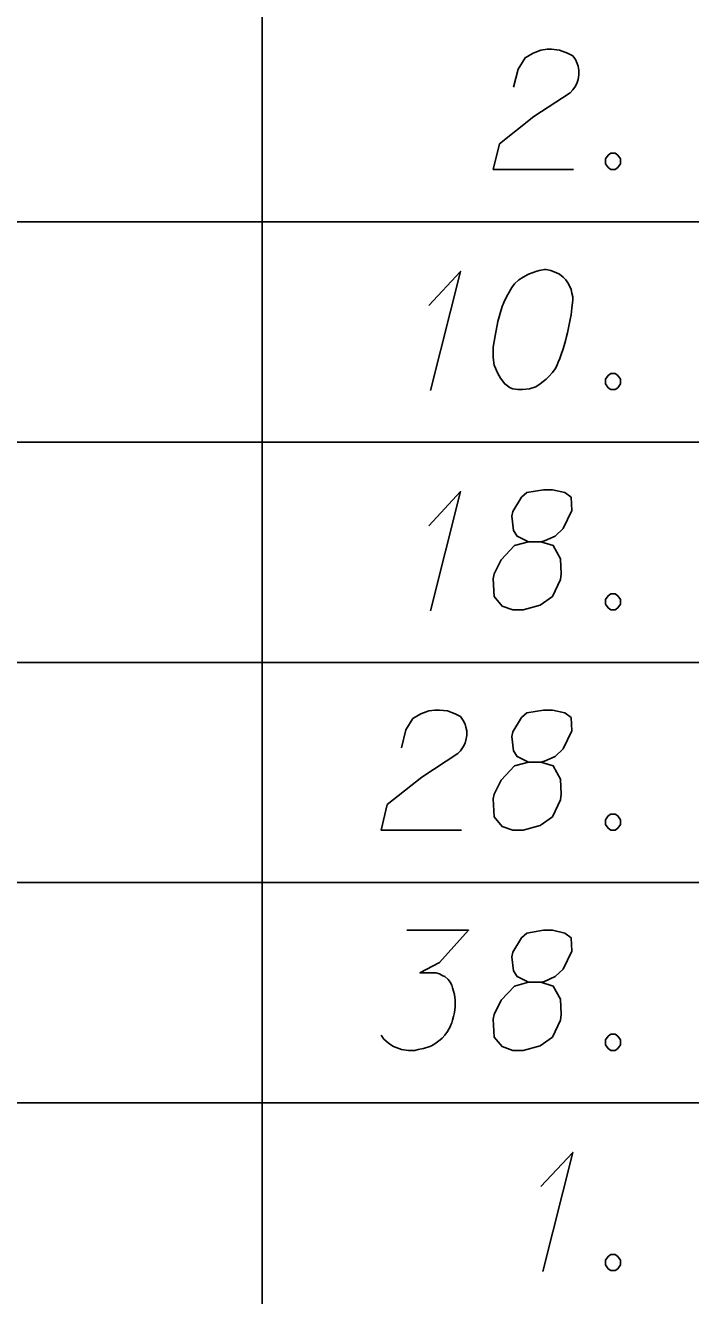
# Model space of a CAD drawing. Extents: x 2074207 to 2076812, y 516372 to 523312.
# Drawn here: x 2076372.7 to 2076399.3, y 518026.8 to 518077.5 of the extents above; entities that cross this region are included whole.
import ezdxf

# ---------------------------------------------------------------- set-up
doc = ezdxf.new("R2010")
doc.units = 0
doc.layers.add('Prop DirtTable_ Soil Test Results - Outline (Minor)', color=7, linetype='Continuous')
doc.layers.add('Prop DirtTable_ Soil Test Results - Tx (Sample Data)', color=7, linetype='Continuous')

msp = doc.modelspace()

# ---------------------------------------------------------------- linework, layer by layer
at = {"layer": 'Prop DirtTable_ Soil Test Results - Outline (Minor)'}
for p, q in [((2076382.2, 518078.48), (2076382.2, 518069.68)), ((2076260.609, 518069.68), (2076811.903, 518069.68)), ((2076260.609, 518069.68), (2076811.903, 518069.68)), ((2076382.2, 518069.68), (2076382.2, 518060.88)), ((2076260.609, 518060.88), (2076811.903, 518060.88)), ((2076260.609, 518060.88), (2076811.903, 518060.88)), ((2076382.2, 518060.88), (2076382.2, 518052.08)), ((2076260.609, 518052.08), (2076811.903, 518052.08)), ((2076260.609, 518052.08), (2076811.903, 518052.08)), ((2076382.2, 518052.08), (2076382.2, 518043.28)), ((2076260.609, 518043.28), (2076811.903, 518043.28)), ((2076260.609, 518043.28), (2076811.903, 518043.28)), ((2076382.2, 518043.28), (2076382.2, 518034.48)), ((2076260.609, 518034.48), (2076811.903, 518034.48)), ((2076260.609, 518034.48), (2076811.903, 518034.48)), ((2076382.2, 518034.48), (2076382.2, 518025.68))]:
    msp.add_line(p, q, dxfattribs=at)
at = {"layer": 'Prop DirtTable_ Soil Test Results - Tx (Sample Data)'}
for points in [[(2076392.247, 518075.063), (2076392.423, 518075.781), (2076392.706, 518076.235), (2076393.023, 518076.424), (2076393.34, 518076.537), (2076393.587, 518076.575), (2076393.764, 518076.575), (2076394.081, 518076.537), (2076394.293, 518076.462), (2076394.399, 518076.424), (2076394.61, 518076.311), (2076394.716, 518076.159), (2076394.787, 518076.008), (2076394.822, 518075.895), (2076394.857, 518075.744), (2076394.857, 518075.555), (2076394.822, 518075.366), (2076394.787, 518075.252), (2076394.716, 518075.101), (2076394.61, 518074.95), (2076394.505, 518074.837), (2076393.058, 518073.892), (2076391.683, 518072.796), (2076391.436, 518071.775), (2076394.646, 518071.775)], [(2076396.127, 518072.418), (2076396.304, 518072.418), (2076396.409, 518072.342), (2076396.515, 518072.191), (2076396.515, 518072.002), (2076396.409, 518071.851), (2076396.304, 518071.775), (2076396.127, 518071.775), (2076396.021, 518071.851), (2076395.916, 518072.002), (2076395.916, 518072.191), (2076396.021, 518072.342), (2076396.127, 518072.418)], [(2076388.86, 518066.339), (2076390.13, 518067.7), (2076388.931, 518062.937)], [(2076393.552, 518067.775), (2076393.482, 518067.775), (2076393.27, 518067.737), (2076393.129, 518067.7), (2076393.023, 518067.662), (2076392.847, 518067.586), (2076392.635, 518067.473), (2076392.459, 518067.359), (2076392.282, 518067.208), (2076392.176, 518067.057), (2076392.071, 518066.868), (2076391.965, 518066.679), (2076391.859, 518066.452), (2076391.788, 518066.301), (2076391.718, 518066.074), (2076391.612, 518065.696), (2076391.506, 518065.129), (2076391.436, 518064.676), (2076391.436, 518064.26), (2076391.471, 518063.958), (2076391.612, 518063.618), (2076391.718, 518063.429), (2076391.894, 518063.202), (2076392.106, 518063.051), (2076392.212, 518063.013), (2076392.423, 518062.975), (2076392.6, 518062.975), (2076392.882, 518063.013), (2076393.129, 518063.089), (2076393.305, 518063.202), (2076393.552, 518063.391), (2076393.658, 518063.504), (2076393.799, 518063.655), (2076393.905, 518063.807), (2076393.975, 518063.92), (2076394.046, 518064.109), (2076394.081, 518064.185), (2076394.152, 518064.374), (2076394.222, 518064.6), (2076394.293, 518064.827), (2076394.328, 518064.978), (2076394.363, 518065.092), (2076394.399, 518065.243), (2076394.469, 518065.583), (2076394.505, 518065.772), (2076394.54, 518065.961), (2076394.575, 518066.226), (2076394.61, 518066.566), (2076394.61, 518066.679), (2076394.575, 518066.83), (2076394.54, 518066.981), (2076394.434, 518067.208), (2076394.328, 518067.359), (2076394.222, 518067.473), (2076394.081, 518067.586), (2076393.94, 518067.662), (2076393.834, 518067.7), (2076393.729, 518067.737), (2076393.552, 518067.775)], [(2076396.127, 518063.618), (2076396.304, 518063.618), (2076396.409, 518063.542), (2076396.515, 518063.391), (2076396.515, 518063.202), (2076396.409, 518063.051), (2076396.304, 518062.975), (2076396.127, 518062.975), (2076396.021, 518063.051), (2076395.916, 518063.202), (2076395.916, 518063.391), (2076396.021, 518063.542), (2076396.127, 518063.618)], [(2076388.86, 518057.539), (2076390.13, 518058.9), (2076388.931, 518054.137)], [(2076392.847, 518056.896), (2076393.34, 518056.896), (2076393.482, 518056.934), (2076393.905, 518057.123), (2076394.222, 518057.426), (2076394.575, 518058.144), (2076394.54, 518058.673), (2076394.293, 518058.862), (2076393.799, 518058.975), (2076393.446, 518058.975), (2076392.776, 518058.862), (2076392.564, 518058.673), (2076392.212, 518058.106), (2076392.176, 518057.917), (2076392.247, 518057.35), (2076392.388, 518057.123), (2076392.847, 518056.896), (2076392.282, 518056.745), (2076391.753, 518056.178), (2076391.471, 518055.611), (2076391.436, 518055.422), (2076391.471, 518054.704), (2076391.788, 518054.326), (2076392.212, 518054.175), (2076392.635, 518054.175), (2076393.305, 518054.364), (2076393.799, 518054.704), (2076394.117, 518055.385), (2076394.152, 518055.611), (2076394.117, 518056.216), (2076393.834, 518056.745), (2076393.34, 518056.896)], [(2076396.127, 518054.818), (2076396.304, 518054.818), (2076396.409, 518054.742), (2076396.515, 518054.591), (2076396.515, 518054.402), (2076396.409, 518054.251), (2076396.304, 518054.175), (2076396.127, 518054.175), (2076396.021, 518054.251), (2076395.916, 518054.402), (2076395.916, 518054.591), (2076396.021, 518054.742), (2076396.127, 518054.818)], [(2076387.767, 518048.663), (2076387.943, 518049.381), (2076388.226, 518049.835), (2076388.543, 518050.024), (2076388.86, 518050.137), (2076389.107, 518050.175), (2076389.284, 518050.175), (2076389.601, 518050.137), (2076389.813, 518050.062), (2076389.919, 518050.024), (2076390.13, 518049.911), (2076390.236, 518049.759), (2076390.307, 518049.608), (2076390.342, 518049.495), (2076390.377, 518049.344), (2076390.377, 518049.155), (2076390.342, 518048.966), (2076390.307, 518048.852), (2076390.236, 518048.701), (2076390.13, 518048.55), (2076390.025, 518048.437), (2076388.578, 518047.492), (2076387.203, 518046.396), (2076386.956, 518045.375), (2076390.166, 518045.375)], [(2076392.847, 518048.096), (2076393.34, 518048.096), (2076393.482, 518048.134), (2076393.905, 518048.323), (2076394.222, 518048.626), (2076394.575, 518049.344), (2076394.54, 518049.873), (2076394.293, 518050.062), (2076393.799, 518050.175), (2076393.446, 518050.175), (2076392.776, 518050.062), (2076392.564, 518049.873), (2076392.212, 518049.306), (2076392.176, 518049.117), (2076392.247, 518048.55), (2076392.388, 518048.323), (2076392.847, 518048.096), (2076392.282, 518047.945), (2076391.753, 518047.378), (2076391.471, 518046.811), (2076391.436, 518046.622), (2076391.471, 518045.904), (2076391.788, 518045.526), (2076392.212, 518045.375), (2076392.635, 518045.375), (2076393.305, 518045.564), (2076393.799, 518045.904), (2076394.117, 518046.585), (2076394.152, 518046.811), (2076394.117, 518047.416), (2076393.834, 518047.945), (2076393.34, 518048.096)], [(2076396.127, 518046.018), (2076396.304, 518046.018), (2076396.409, 518045.942), (2076396.515, 518045.791), (2076396.515, 518045.602), (2076396.409, 518045.451), (2076396.304, 518045.375), (2076396.127, 518045.375), (2076396.021, 518045.451), (2076395.916, 518045.602), (2076395.916, 518045.791), (2076396.021, 518045.942), (2076396.127, 518046.018)], [(2076387.979, 518041.375), (2076390.448, 518041.375), (2076389.284, 518040.09), (2076388.508, 518039.674), (2076389.143, 518039.674), (2076389.284, 518039.637), (2076389.354, 518039.599), (2076389.425, 518039.561), (2076389.495, 518039.523), (2076389.637, 518039.41), (2076389.707, 518039.296), (2076389.778, 518039.183), (2076389.813, 518039.07), (2076389.883, 518038.805), (2076389.919, 518038.578), (2076389.919, 518038.465), (2076389.919, 518038.314), (2076389.883, 518038.087), (2076389.848, 518037.936), (2076389.813, 518037.785), (2076389.778, 518037.671), (2076389.742, 518037.596), (2076389.707, 518037.52), (2076389.672, 518037.444), (2076389.601, 518037.331), (2076389.495, 518037.18), (2076389.39, 518037.066), (2076389.319, 518036.991), (2076389.213, 518036.915), (2076389.107, 518036.84), (2076388.966, 518036.764), (2076388.896, 518036.726), (2076388.649, 518036.651), (2076388.437, 518036.613), (2076388.296, 518036.575), (2076388.049, 518036.575), (2076387.767, 518036.613), (2076387.661, 518036.651), (2076387.555, 518036.689), (2076387.449, 518036.726), (2076387.344, 518036.802), (2076387.238, 518036.878), (2076387.061, 518037.029), (2076386.956, 518037.18)], [(2076392.847, 518039.296), (2076393.34, 518039.296), (2076393.482, 518039.334), (2076393.905, 518039.523), (2076394.222, 518039.826), (2076394.575, 518040.544), (2076394.54, 518041.073), (2076394.293, 518041.262), (2076393.799, 518041.375), (2076393.446, 518041.375), (2076392.776, 518041.262), (2076392.564, 518041.073), (2076392.212, 518040.506), (2076392.176, 518040.317), (2076392.247, 518039.75), (2076392.388, 518039.523), (2076392.847, 518039.296), (2076392.282, 518039.145), (2076391.753, 518038.578), (2076391.471, 518038.011), (2076391.436, 518037.822), (2076391.471, 518037.104), (2076391.788, 518036.726), (2076392.212, 518036.575), (2076392.635, 518036.575), (2076393.305, 518036.764), (2076393.799, 518037.104), (2076394.117, 518037.785), (2076394.152, 518038.011), (2076394.117, 518038.616), (2076393.834, 518039.145), (2076393.34, 518039.296)], [(2076396.127, 518037.218), (2076396.304, 518037.218), (2076396.409, 518037.142), (2076396.515, 518036.991), (2076396.515, 518036.802), (2076396.409, 518036.651), (2076396.304, 518036.575), (2076396.127, 518036.575), (2076396.021, 518036.651), (2076395.916, 518036.802), (2076395.916, 518036.991), (2076396.021, 518037.142), (2076396.127, 518037.218)], [(2076393.34, 518031.139), (2076394.61, 518032.5), (2076393.411, 518027.737)], [(2076396.127, 518028.418), (2076396.304, 518028.418), (2076396.409, 518028.342), (2076396.515, 518028.191), (2076396.515, 518028.002), (2076396.409, 518027.851), (2076396.304, 518027.775), (2076396.127, 518027.775), (2076396.021, 518027.851), (2076395.916, 518028.002), (2076395.916, 518028.191), (2076396.021, 518028.342), (2076396.127, 518028.418)]]:
    msp.add_lwpolyline(points, dxfattribs=at)

doc.saveas('drawing.dxf')
